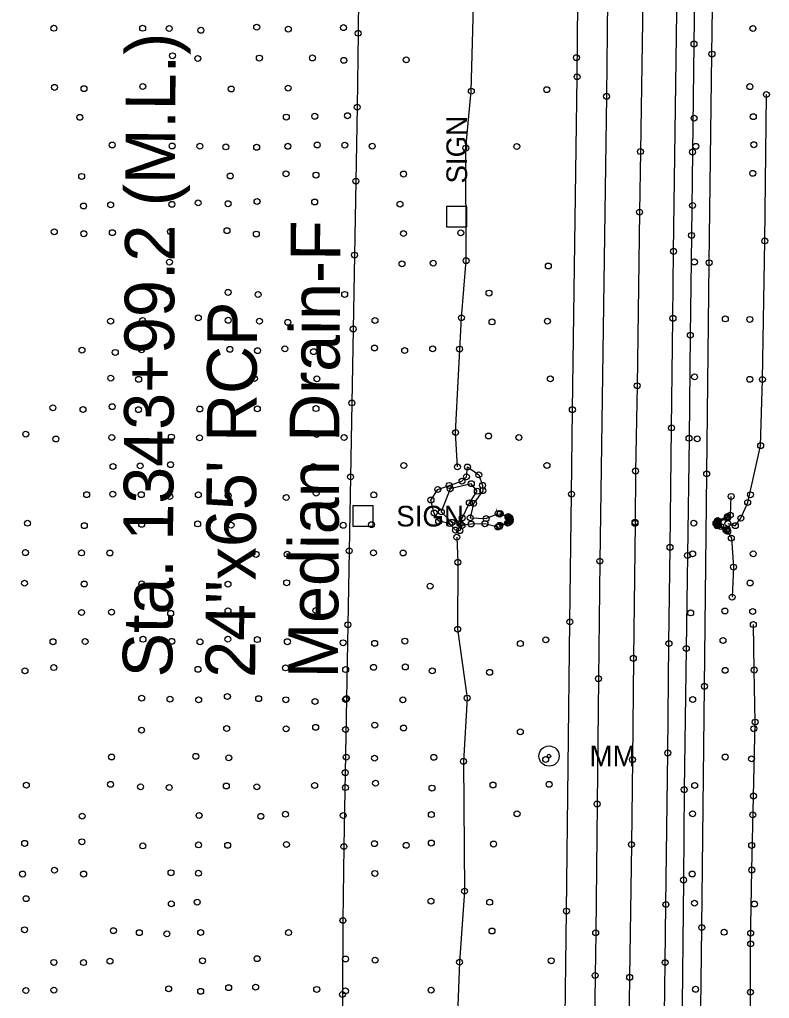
# Model space of a CAD drawing. Extents: x 20503438 to 20508873, y 7964251 to 7984667.
# Drawn here: x 20506380.9 to 20506634.5, y 7967040.5 to 7967371.4 of the extents above; entities that cross this region are included whole.
import ezdxf

# ---------------------------------------------------------------- set-up
doc = ezdxf.new("R2010")
doc.units = 0
for name, color, linetype in [('SurBreakLine', 7, 'Continuous'), ('SurConcreteSlab', 7, 'Continuous'), ('SurDrainageArrowDown', 7, 'Continuous'), ('SurDrainageArrowUp', 7, 'Continuous'), ('SurEdgeRoadPaved', 7, 'Continuous'), ('SurEdgeShoulderPaved', 7, 'Continuous'), ('SurGuardRailCable', 7, 'Continuous'), ('SurPointsNonDTM', 7, 'Continuous'), ('SurRoadPoints', 7, 'Continuous'), ('SurSurveyPoints', 7, 'Continuous'), ('SurTopOfWater', 7, 'Continuous'), ('SurTxtDrainage', 7, 'Continuous')]:
    doc.layers.add(name, color=color, linetype=linetype)

msp = doc.modelspace()

# ---------------------------------------------------------------- linework, layer by layer
at = {"layer": 'SurBreakLine'}
for points in [[(20506591.84, 7967392.84), (20506590.84, 7967326.74), (20506590.54, 7967306.29), (20506589.75, 7967247.59), (20506589.19, 7967218.75), (20506589, 7967201.08), (20506588.44, 7967155.46), (20506588.12, 7967121.19), (20506587.78, 7967092.51), (20506587.19, 7967047.62), (20506587.07, 7967039.13), (20506586.24, 7966971.4), (20506585.89, 7966947.99), (20506585.36, 7966906.37), (20506584.96, 7966874.85), (20506584.41, 7966835.15), (20506583.85, 7966798.34), (20506583.05, 7966750.46), (20506582.81, 7966724.92), (20506582.26, 7966677.31)], [(20506542.61, 7967199.83), (20506538.26, 7967200.95), (20506533.58, 7967200.85), (20506530.48, 7967200.34), (20506529.72, 7967198.59), (20506528.26, 7967198.81), (20506526.32, 7967201.04), (20506522.62, 7967201.77), (20506521.1, 7967204.56), (20506519.99, 7967208.96), (20506522.3, 7967212.53), (20506526.14, 7967213.9), (20506530.48, 7967215.32), (20506532, 7967216.82), (20506532.34, 7967220.13), (20506536.15, 7967217.46), (20506537.45, 7967213.91), (20506537.52, 7967212.11), (20506534.41, 7967207.83), (20506533.29, 7967202.95), (20506538.66, 7967202.68), (20506542.69, 7967204.41)], [(20506620.32, 7967198.36), (20506619.77, 7967198.82), (20506616.75, 7967200.21), (20506616.38, 7967201.08), (20506616.97, 7967202.05), (20506620.27, 7967203.37), (20506621.24, 7967203.82), (20506621.54, 7967210.18)], [(20506620.32, 7967198.36), (20506621.59, 7967196.07), (20506622.29, 7967186.29), (20506621.85, 7967176.14)]]:
    msp.add_lwpolyline(points, dxfattribs=at)
msp.add_lwpolyline([(20506530.52, 7967202.87), (20506532.98, 7967208.01), (20506535.67, 7967211.92), (20506533.63, 7967214.48), (20506526.47, 7967212.77), (20506523.5, 7967204.99), (20506527.11, 7967201.41), (20506529.81, 7967200.99)], close=True, dxfattribs=at)
at = {"layer": 'SurConcreteSlab'}
for points in [[(20506543.25, 7967200.41), (20506546.16, 7967201.37), (20506546.55, 7967201.88), (20506546.48, 7967202.58), (20506546.04, 7967203.22), (20506543.27, 7967204.17), (20506543.43, 7967204.4), (20506546.15, 7967203.41), (20506546.64, 7967202.92), (20506546.76, 7967202.43), (20506546.74, 7967201.83), (20506546.43, 7967201.35), (20506545.91, 7967201.11), (20506543.21, 7967200.06)], [(20506620.22, 7967203.17), (20506617.05, 7967201.87), (20506616.66, 7967201.32), (20506616.65, 7967200.57), (20506617.98, 7967199.99), (20506620.13, 7967199.02), (20506620.18, 7967199.08), (20506617.17, 7967200.47), (20506617.09, 7967200.88), (20506617.15, 7967201.59), (20506620.22, 7967202.87)]]:
    msp.add_lwpolyline(points, close=True, dxfattribs=at)
at = {"layer": 'SurDrainageArrowDown'}
for points in [[(20506495.64, 7967391.74), (20506495.38, 7967366.74), (20506495.07, 7967341.75), (20506494.62, 7967316.76), (20506494.17, 7967291.76), (20506493.72, 7967266.77), (20506493.27, 7967241.78), (20506492.81, 7967216.78), (20506492.36, 7967191.79), (20506491.91, 7967166.8), (20506491.46, 7967141.81), (20506491.01, 7967116.81), (20506490.56, 7967091.82), (20506490.22, 7967066.82), (20506490.07, 7967041.82), (20506489.91, 7967016.83)], [(20506528.71, 7967196.38), (20506529.08, 7967187.9), (20506529.02, 7967165.31), (20506532.23, 7967142.01), (20506530.97, 7967120.62), (20506531.36, 7967076.72), (20506529.66, 7967052.72), (20506527.76, 7967002.6), (20506526.97, 7966983.14), (20506524.09, 7966937.05), (20506525.37, 7966872.18), (20506524.72, 7966800.23), (20506523.75, 7966721.59), (20506524.08, 7966654.91)], [(20506625.61, 7966709.62), (20506625.94, 7966733.94), (20506626.11, 7966758.93), (20506626.27, 7966783.93), (20506626.44, 7966808.93), (20506626.64, 7966833.93), (20506626.94, 7966858.92), (20506627.24, 7966883.92), (20506627.55, 7966908.92), (20506627.8, 7966933.92), (20506627.86, 7966958.92), (20506627.92, 7966983.91), (20506627.98, 7967008.91), (20506628.04, 7967033.91), (20506628.1, 7967058.91), (20506628.5, 7967083.91), (20506629.07, 7967108.9), (20506629.64, 7967133.89), (20506629.32, 7967151.48), (20506629.02, 7967166.85)]]:
    msp.add_lwpolyline(points, dxfattribs=at)
at = {"layer": 'SurDrainageArrowUp'}
for points in [[(20506528.94, 7967220.17), (20506528.33, 7967231.78), (20506530.29, 7967270.56), (20506531.88, 7967289.88), (20506531.81, 7967327.93), (20506533.64, 7967347.15), (20506534.45, 7967380.07), (20506535.23, 7967403.37), (20506536.23, 7967452.64)], [(20506620.42, 7967201.01), (20506622.91, 7967200.28), (20506624.82, 7967202.83), (20506627.11, 7967208.14), (20506631.49, 7967227.33), (20506632.11, 7967249.71), (20506632.89, 7967296.55), (20506633.46, 7967346.03)]]:
    msp.add_lwpolyline(points, dxfattribs=at)
at = {"layer": 'SurEdgeRoadPaved'}
for points in [[(20506581.63, 7967561.97), (20506579.37, 7967345.44), (20506577.1, 7967188.3), (20506576.62, 7967148.58), (20506576.17, 7967106.19), (20506575.7, 7967062.66), (20506575.52, 7967048.24), (20506575.08, 7967014.37), (20506572.65, 7966828.62), (20506571.13, 7966726.82), (20506570.83, 7966695.86)], [(20506594.21, 7966677.21), (20506594.79, 7966724.61), (20506595.23, 7966753.58), (20506595.9, 7966799.85), (20506596.17, 7966822.18), (20506597.96, 7966950.1), (20506598.18, 7966964.82), (20506598.73, 7967017.46), (20506599.2, 7967052.6), (20506599.46, 7967072.23), (20506600.09, 7967123.46), (20506600.48, 7967160.44), (20506600.84, 7967192.97), (20506601.35, 7967233.33), (20506601.83, 7967270.39), (20506602.04, 7967293.01), (20506603.64, 7967406.45)]]:
    msp.add_lwpolyline(points, dxfattribs=at)
at = {"layer": 'SurEdgeShoulderPaved'}
for points in [[(20506559.62, 7966608.8), (20506561.22, 7966731.44), (20506561.69, 7966768.53), (20506563.42, 7966886.45), (20506564.15, 7966941.79), (20506564.69, 7966980.74), (20506565.8, 7967070.01), (20506566.97, 7967167.77), (20506567.54, 7967210.95), (20506567.82, 7967239.49), (20506569.41, 7967351.99), (20506570.49, 7967465.47)], [(20506609.58, 7967410.89), (20506608.95, 7967363.13), (20506608.47, 7967326.59), (20506608.13, 7967298.41), (20506607.7, 7967264.68), (20506607.27, 7967229.84), (20506606.72, 7967190.22), (20506606.34, 7967158.79), (20506605.65, 7967111.05), (20506605.43, 7967080.49), (20506604.95, 7967038.48), (20506604.58, 7967016.07), (20506604.04, 7966981.28), (20506603.58, 7966949.62), (20506602.78, 7966893.9), (20506601.5, 7966801.92), (20506601.15, 7966776.44), (20506600.27, 7966712.13), (20506599.16, 7966608.62)]]:
    msp.add_lwpolyline(points, dxfattribs=at)
at = {"layer": 'SurGuardRailCable'}
msp.add_lwpolyline([(20506601.58, 7966287.7), (20506602.08, 7966323.65), (20506603.37, 7966423.64), (20506604.15, 7966481.82), (20506604.89, 7966539.46), (20506605.81, 7966625.62), (20506606.52, 7966685.31), (20506607.57, 7966764.47), (20506608.97, 7966864.46), (20506610.33, 7966964.45), (20506611.57, 7967064.43), (20506612.49, 7967145.99), (20506613.24, 7967217.79), (20506614.06, 7967289.17), (20506615.02, 7967359.71), (20506615.99, 7967430.36)], dxfattribs=at)
at = {"layer": 'SurPointsNonDTM'}
for centre in [(20506615.02, 7967359.71), (20506614.06, 7967289.17), (20506613.24, 7967217.79), (20506589, 7967201.47), (20506612.49, 7967145.99), (20506611.57, 7967064.43)]:
    msp.add_circle(centre, 1, dxfattribs=at)
at = {"layer": 'SurRoadPoints'}
for points in [[(20506532.16, 7967304.74), (20506532.16, 7967304.74), (20506532.16, 7967308.17), (20506525.3, 7967308.17), (20506525.3, 7967301.31), (20506532.16, 7967301.31), (20506532.16, 7967304.74)], [(20506497.05, 7967200.08), (20506497.05, 7967200.08), (20506500.48, 7967200.08), (20506500.48, 7967206.94), (20506493.62, 7967206.94), (20506493.62, 7967200.08), (20506497.05, 7967200.08)]]:
    msp.add_lwpolyline(points, dxfattribs=at)
for radius in [3.43, 0.571]:
    msp.add_circle((20506559.92, 7967122.42), radius, dxfattribs=at)
at = {"layer": 'SurSurveyPoints'}
for centre in [(20506392.49, 7967368.43), (20506422.49, 7967368.43), (20506431.49, 7967368.34), (20506442.19, 7967367.75), (20506461.07, 7967368.78), (20506471.76, 7967368.15), (20506490.42, 7967368.65), (20506628.88, 7967368.35), (20506495.38, 7967366.74), (20506608.95, 7967363.13), (20506432.57, 7967359.14), (20506441.13, 7967358.21), (20506461.97, 7967358.36), (20506479.92, 7967358.4), (20506511.64, 7967357.76), (20506569.18, 7967358.48), (20506490.52, 7967357.59), (20506569.41, 7967351.99), (20506392.68, 7967348.45), (20506402.66, 7967348.01), (20506422.52, 7967348.75), (20506452.45, 7967347.89), (20506471.71, 7967348.2), (20506627.86, 7967348.71), (20506533.64, 7967347.15), (20506559.16, 7967347.67), (20506579.37, 7967345.44), (20506633.46, 7967346.03), (20506495.07, 7967341.75), (20506401.25, 7967338.31), (20506471.08, 7967338.41), (20506480.69, 7967338.68), (20506491.77, 7967338.87), (20506608.99, 7967338.04), (20506629, 7967338.54), (20506412.22, 7967328.96), (20506432.45, 7967328.62), (20506441.86, 7967328.57), (20506450.63, 7967328.32), (20506461.05, 7967328.2), (20506471.59, 7967328.54), (20506481.54, 7967328.96), (20506490.84, 7967328.92), (20506500.14, 7967328.58), (20506531.81, 7967327.93), (20506549.03, 7967328.45), (20506609.58, 7967328.53), (20506629.18, 7967329.07), (20506590.84, 7967326.74), (20506608.47, 7967326.59), (20506401.86, 7967318.35), (20506452.1, 7967318.5), (20506470.96, 7967319.21), (20506481.12, 7967318.81), (20506510.72, 7967319.15), (20506628.82, 7967319.4), (20506494.62, 7967316.76), (20506402.5, 7967308.35), (20506411.67, 7967308.73), (20506432.37, 7967308.92), (20506441.27, 7967309.4), (20506451.4, 7967309.12), (20506461.18, 7967309.87), (20506480.66, 7967309.71), (20506509.53, 7967308.98), (20506608.45, 7967308.53), (20506590.54, 7967306.29), (20506392.61, 7967299.64), (20506402.58, 7967298.98), (20506412.26, 7967299.33), (20506431.94, 7967299.69), (20506451.02, 7967300.01), (20506460.93, 7967298.86), (20506510.71, 7967299.04), (20506530.07, 7967299.28), (20506608.13, 7967298.41), (20506632.89, 7967296.55), (20506494.17, 7967291.76), (20506602.04, 7967293.01), (20506431.55, 7967289.37), (20506510.19, 7967288.78), (20506520.75, 7967289.03), (20506531.88, 7967289.88), (20506609.08, 7967289.44), (20506559.68, 7967288.07), (20506431.2, 7967279.74), (20506451.38, 7967279.15), (20506461.55, 7967278.42), (20506490.8, 7967278.46), (20506539.63, 7967278.92), (20506411.66, 7967269.44), (20506422.45, 7967269.65), (20506441.32, 7967270.53), (20506451.44, 7967269.72), (20506462, 7967269.41), (20506471.58, 7967269.02), (20506501.07, 7967269.66), (20506530.29, 7967270.56), (20506540.64, 7967269.16), (20506559.38, 7967269.42), (20506601.83, 7967270.39), (20506619.54, 7967270.18), (20506627.82, 7967270.01), (20506493.72, 7967266.77), (20506607.7, 7967264.68), (20506401.97, 7967259.6), (20506413.24, 7967258.86), (20506422.12, 7967259.73), (20506452, 7967259.9), (20506461.37, 7967259.46), (20506470.61, 7967260.06), (20506480.29, 7967259.1), (20506500.9, 7967260.35), (20506511.09, 7967259.48), (20506520.58, 7967260.05), (20506529.68, 7967259.99), (20506411.7, 7967250.16), (20506421.13, 7967249.76), (20506460.31, 7967250.03), (20506481.43, 7967249.93), (20506560.37, 7967249.91), (20506609.14, 7967250.58), (20506627.82, 7967249.75), (20506632.11, 7967249.71), (20506589.75, 7967247.59), (20506392.15, 7967240.13), (20506402.33, 7967239.56), (20506412.21, 7967240.52), (20506421.09, 7967239.5), (20506441.81, 7967239.74), (20506461.28, 7967239.78), (20506481.11, 7967239.87), (20506493.27, 7967241.78), (20506567.82, 7967239.49), (20506601.35, 7967233.33), (20506382.96, 7967231.22), (20506393.17, 7967229.6), (20506412.04, 7967230.1), (20506432.21, 7967230.24), (20506441.73, 7967230), (20506481.32, 7967231.09), (20506490.62, 7967230.07), (20506528.33, 7967231.78), (20506539.47, 7967230.6), (20506549.73, 7967230.09), (20506607.27, 7967229.84), (20506610.04, 7967229.64), (20506631.49, 7967227.33), (20506412.47, 7967220.29), (20506421.65, 7967220.5), (20506431.93, 7967220.92), (20506480.24, 7967220.23), (20506510.79, 7967220.61), (20506528.94, 7967220.17), (20506532.34, 7967220.13), (20506559.22, 7967220.65), (20506589.19, 7967218.75), (20506492.81, 7967216.78), (20506532, 7967216.82), (20506536.15, 7967217.46), (20506522.3, 7967212.53), (20506526.14, 7967213.9), (20506526.47, 7967212.77), (20506530.48, 7967215.32), (20506533.63, 7967214.48), (20506537.45, 7967213.91), (20506537.52, 7967212.11), (20506403.55, 7967210.78), (20506412.38, 7967210.93), (20506422.03, 7967210.78), (20506431.65, 7967210.14), (20506441.32, 7967210.72), (20506451.43, 7967210.44), (20506471.04, 7967209.8), (20506481.17, 7967211.26), (20506500.64, 7967210.68), (20506519.99, 7967208.96), (20506535.67, 7967211.92), (20506567.54, 7967210.95), (20506621.54, 7967210.18), (20506628.03, 7967210.74), (20506532.98, 7967208.01), (20506534.41, 7967207.83), (20506627.11, 7967208.14), (20506521.1, 7967204.56), (20506523.5, 7967204.99), (20506530.52, 7967202.87), (20506533.29, 7967202.95), (20506538.66, 7967202.68), (20506542.69, 7967204.41), (20506543.27, 7967204.17), (20506543.43, 7967204.4), (20506546.04, 7967203.22), (20506546.15, 7967203.41), (20506546.48, 7967202.58), (20506546.64, 7967202.92), (20506546.76, 7967202.43), (20506620.22, 7967203.17), (20506620.22, 7967202.87), (20506620.27, 7967203.37), (20506621.24, 7967203.82), (20506624.82, 7967202.83), (20506383.55, 7967201.1), (20506402.78, 7967200.28), (20506422.17, 7967200.73), (20506441.1, 7967200.88), (20506452.41, 7967200.45), (20506490.33, 7967200.42), (20506499.89, 7967200.63), (20506522.62, 7967201.77), (20506526.32, 7967201.04), (20506527.11, 7967201.41), (20506529.81, 7967200.99), (20506530.48, 7967200.34), (20506533.58, 7967200.85), (20506538.26, 7967200.95), (20506542.61, 7967199.83), (20506543.21, 7967200.06), (20506543.25, 7967200.41), (20506545.91, 7967201.11), (20506546.16, 7967201.37), (20506546.43, 7967201.35), (20506546.55, 7967201.88), (20506546.74, 7967201.83), (20506589, 7967201.08), (20506608.87, 7967201.13), (20506616.38, 7967201.08), (20506616.65, 7967200.57), (20506616.66, 7967201.32), (20506616.75, 7967200.21), (20506616.97, 7967202.05), (20506617.05, 7967201.87), (20506617.09, 7967200.88), (20506617.15, 7967201.59), (20506617.17, 7967200.47), (20506617.98, 7967199.99), (20506620.13, 7967199.02), (20506620.18, 7967199.08), (20506620.42, 7967201.01), (20506622.91, 7967200.28), (20506528.26, 7967198.81), (20506528.71, 7967196.38), (20506529.72, 7967198.59), (20506619.77, 7967198.82), (20506620.32, 7967198.36), (20506621.59, 7967196.07), (20506600.84, 7967192.97), (20506382.85, 7967191.18), (20506401.84, 7967191.08), (20506411.42, 7967191.05), (20506460.86, 7967190.58), (20506471.37, 7967190.63), (20506492.36, 7967191.79), (20506500.53, 7967191.09), (20506510.56, 7967191.06), (20506606.72, 7967190.22), (20506608.49, 7967190.76), (20506628.98, 7967190.78), (20506529.08, 7967187.9), (20506577.1, 7967188.3), (20506622.29, 7967186.29), (20506382.54, 7967180.83), (20506402.74, 7967180.57), (20506422.2, 7967180.61), (20506431.95, 7967180.66), (20506451.35, 7967180.5), (20506471.19, 7967181), (20506519.71, 7967179.86), (20506627.91, 7967180.9), (20506621.85, 7967176.14), (20506401.85, 7967170.95), (20506411.99, 7967171.07), (20506431.96, 7967170.64), (20506451.35, 7967171.51), (20506481.08, 7967171.6), (20506607.81, 7967170.79), (20506619.41, 7967171.44), (20506628.8, 7967171.26), (20506491.91, 7967166.8), (20506566.97, 7967167.77), (20506629.02, 7967166.85), (20506529.02, 7967165.31), (20506392.17, 7967161.06), (20506403.03, 7967161.11), (20506422.62, 7967161.89), (20506432.35, 7967161.2), (20506441.89, 7967161.03), (20506451.32, 7967161.9), (20506461.27, 7967161.78), (20506471.44, 7967161.06), (20506490.28, 7967160.71), (20506500.96, 7967160.51), (20506511.17, 7967161.28), (20506550.22, 7967160.43), (20506558.81, 7967161.7), (20506600.48, 7967160.44), (20506618.77, 7967161.48), (20506606.34, 7967158.79), (20506511.32, 7967152.53), (20506588.44, 7967155.46), (20506382.7, 7967151.24), (20506392.44, 7967152.31), (20506441.22, 7967151.72), (20506470.83, 7967152.2), (20506491.15, 7967151.64), (20506500.59, 7967152.41), (20506520.44, 7967151.21), (20506539.83, 7967150.71), (20506619.49, 7967151.4), (20506629.32, 7967151.48), (20506576.62, 7967148.58), (20506422.16, 7967142), (20506431.73, 7967141.65), (20506441.43, 7967141.39), (20506451.15, 7967142.54), (20506461.72, 7967141.81), (20506470.92, 7967141.44), (20506480.77, 7967140.87), (20506491.1, 7967141.54), (20506491.46, 7967141.81), (20506510.49, 7967141.41), (20506532.23, 7967142.01), (20506608.5, 7967141.52), (20506500.98, 7967132.87), (20506629.64, 7967133.89), (20506422.12, 7967131.16), (20506450.92, 7967131.71), (20506471, 7967131.63), (20506481.01, 7967132.11), (20506491.1, 7967131.39), (20506510.73, 7967131.89), (20506550.21, 7967130.62), (20506629.18, 7967131.64), (20506600.09, 7967123.46), (20506411.98, 7967122.09), (20506440.47, 7967122.32), (20506451.61, 7967121.81), (20506491.35, 7967122.05), (20506500.9, 7967121.68), (20506520.95, 7967121.97), (20506530.97, 7967120.62), (20506558.79, 7967121.24), (20506588.12, 7967121.19), (20506619.51, 7967122.07), (20506628.4, 7967121.46), (20506491.01, 7967116.81), (20506411.63, 7967112.86), (20506501.26, 7967113.23), (20506559.94, 7967112.85), (20506383.16, 7967112.56), (20506421.78, 7967112.02), (20506431.48, 7967111.76), (20506450.8, 7967112.29), (20506461.11, 7967112.01), (20506480.65, 7967112.47), (20506491.07, 7967111.75), (20506520.34, 7967111.58), (20506540.99, 7967112.62), (20506605.65, 7967111.05), (20506609.18, 7967112.46), (20506576.17, 7967106.19), (20506629.07, 7967108.9), (20506549.11, 7967102.89), (20506608.47, 7967102.89), (20506402.04, 7967102.1), (20506441.58, 7967102.31), (20506462.46, 7967102.04), (20506470.78, 7967102.73), (20506490.33, 7967102.3), (20506520.13, 7967102.62), (20506628.83, 7967102.52), (20506401.96, 7967093.44), (20506520.12, 7967093), (20506382.58, 7967092.89), (20506422.55, 7967092.03), (20506441.39, 7967092.37), (20506451.24, 7967092.23), (20506471.11, 7967092.52), (20506490.56, 7967091.82), (20506500.87, 7967092.79), (20506511.64, 7967092.23), (20506541.18, 7967092.66), (20506587.78, 7967092.51), (20506628.45, 7967092.2), (20506392.66, 7967083.81), (20506628.5, 7967083.91), (20506381.87, 7967082.52), (20506402.53, 7967082.52), (20506432.08, 7967082.96), (20506441.37, 7967082.79), (20506501.03, 7967082.74), (20506605.43, 7967080.49), (20506608.35, 7967082.55), (20506531.36, 7967076.72), (20506383.07, 7967074.21), (20506520.01, 7967073.37), (20506432.19, 7967072.46), (20506440.96, 7967073.02), (20506539.85, 7967072.99), (20506565.8, 7967070.01), (20506599.46, 7967072.23), (20506609.12, 7967072.66), (20506629.39, 7967072.4), (20506490.22, 7967066.82), (20506382.56, 7967063.7), (20506412.6, 7967063.37), (20506540.65, 7967063.26), (20506421.36, 7967062.72), (20506430.68, 7967062.3), (20506442.1, 7967062.76), (20506471.85, 7967062.73), (20506575.7, 7967062.66), (20506619.14, 7967062.84), (20506628.12, 7967062.55), (20506628.1, 7967058.91), (20506461.21, 7967053.93), (20506491.12, 7967053.8), (20506501.1, 7967053.43), (20506392.49, 7967052.65), (20506402.5, 7967052.59), (20506411.44, 7967053.09), (20506442.75, 7967053.21), (20506529.66, 7967052.72), (20506560.68, 7967053.21), (20506599.2, 7967052.6), (20506575.52, 7967048.24), (20506587.19, 7967047.62), (20506431.3, 7967043.72), (20506451.59, 7967044.11), (20506460.7, 7967044.29), (20506481.36, 7967043.53), (20506609.47, 7967043.57), (20506383.01, 7967043.15), (20506392.48, 7967043.29), (20506442.1, 7967042.88), (20506490.07, 7967041.82), (20506491.06, 7967043.01), (20506520.05, 7967043.27), (20506628.04, 7967042.59)]:
    msp.add_circle(centre, 1, dxfattribs=at)
at = {"layer": 'SurTopOfWater'}
for points in [[(20506521.96, 7967203.14), (20506522, 7967203.14), (20506522, 7967203.18), (20506521.96, 7967203.18)], [(20506521.98, 7967203.19), (20506521.98, 7967203.19), (20506521.98, 7967203.15), (20506521.98, 7967203.15)], [(20506521.98, 7967203.19), (20506521.98, 7967203.19), (20506521.98, 7967203.17), (20506521.98, 7967203.17)], [(20506521.98, 7967203.17), (20506521.98, 7967203.17), (20506521.98, 7967203.16), (20506521.98, 7967203.16)], [(20506521.98, 7967203.16), (20506521.98, 7967203.16), (20506521.98, 7967203.15), (20506521.98, 7967203.15)], [(20506542.19, 7967205.76), (20506542.23, 7967205.76), (20506542.23, 7967205.8), (20506542.19, 7967205.8)], [(20506542.21, 7967205.81), (20506542.21, 7967205.81), (20506542.21, 7967205.77), (20506542.21, 7967205.77)], [(20506542.21, 7967205.81), (20506542.21, 7967205.81), (20506542.21, 7967205.79), (20506542.21, 7967205.79)], [(20506542.21, 7967205.79), (20506542.21, 7967205.79), (20506542.21, 7967205.78), (20506542.21, 7967205.78)], [(20506542.21, 7967205.78), (20506542.21, 7967205.78), (20506542.21, 7967205.77), (20506542.21, 7967205.77)]]:
    msp.add_lwpolyline(points, close=True, dxfattribs=at)
for centre in [(20506521.97, 7967203.16), (20506521.98, 7967203.16), (20506521.99, 7967203.16), (20506542.2, 7967205.78), (20506542.21, 7967205.78), (20506542.22, 7967205.78)]:
    msp.add_arc(centre, 0.00586, 186.3566, 5.6839, dxfattribs=at)

# ---------------------------------------------------------------- texts
at = {"layer": 'SurRoadPoints'}
for s, rotation, p in [('SIGN', 90, (20506532.23, 7967315.95)), ('SIGN', 360, (20506508.26, 7967200.01)), ('MM', 360, (20506573.63, 7967118.93))]:
    msp.add_text(s, height=6.995, rotation=rotation, dxfattribs=at).set_placement(p)
at = {"layer": 'SurTxtDrainage'}
for s, p in [('Sta. 1343+99.2 (M.L.)', (20506432.53, 7967148.97)), ('Median Drain-F', (20506488.53, 7967148.66)), ('24"x65\' RCP', (20506460.53, 7967148.82))]:
    msp.add_text(s, height=16.8, rotation=89.6917, dxfattribs=at).set_placement(p)

doc.saveas('drawing.dxf')
